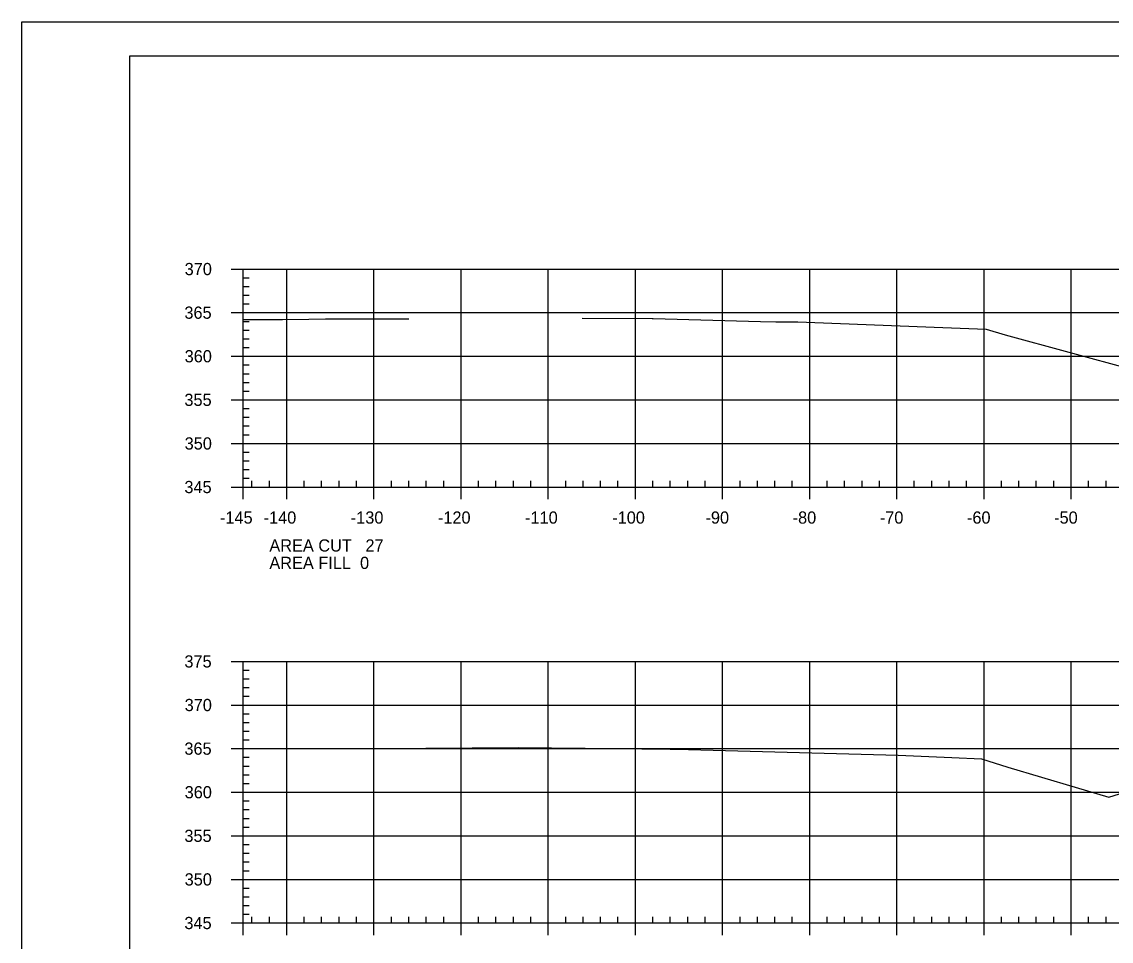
# Model space of a CAD drawing. Extents: x 1359801 to 1362404, y 372415 to 374228.
# Drawn here: x 1361033.3 to 1361158.3, y 373055.8 to 373161.3 of the extents above; entities that cross this region are included whole.
import ezdxf

# ---------------------------------------------------------------- set-up
doc = ezdxf.new("R2010")
doc.units = 0
for name, color, linetype in [('S_DRG_PT_SYM', 7, 'Continuous'), ('S_MAILBOX', 7, 'Continuous'), ('S_PRIMARY_CTL', 7, 'Continuous'), ('S_SHOULDER', 7, 'Continuous'), ('S_UTL_PT_SYM', 7, 'Continuous'), ('S_WATER_UTILITIES', 7, 'Continuous')]:
    doc.layers.add(name, color=color, linetype=linetype)

msp = doc.modelspace()

# ---------------------------------------------------------------- linework, layer by layer
at = {"layer": 'S_DRG_PT_SYM'}
for points in [[(1361058.71, 373127.15), (1361061, 373127.14), (1361062.23, 373127.15), (1361063.23, 373127.15), (1361066.25, 373127.19), (1361068.15, 373127.21), (1361073.04, 373127.21), (1361077.72, 373127.21)], [(1361097.61, 373127.28), (1361105.63, 373127.25), (1361105.64, 373127.25), (1361105.65, 373127.25), (1361105.74, 373127.25), (1361118.08, 373126.91), (1361119.84, 373126.87), (1361122.34, 373126.86), (1361139, 373126.2), (1361143.95, 373126.01), (1361146.14, 373125.39), (1361160.74, 373121.41)], [(1361058.71, 373077.94), (1361079.67, 373077.96), (1361090.27, 373078.06), (1361097.94, 373077.98), (1361107.7, 373077.87), (1361108.39, 373077.85), (1361133.86, 373077.15), (1361140.03, 373076.89), (1361143.4, 373076.74), (1361146.44, 373075.81), (1361158.04, 373072.36), (1361160.58, 373073.17)]]:
    msp.add_lwpolyline(points, dxfattribs=at)
at = {"layer": 'S_MAILBOX'}
for p, q in [((1361058.71, 373132.92), (1361348.71, 373132.92)), ((1361058.71, 373107.92), (1361058.71, 373132.92)), ((1361058.71, 373132.92), (1361348.71, 373132.92)), ((1361058.71, 373107.92), (1361058.71, 373132.92)), ((1361063.71, 373107.92), (1361063.71, 373132.92)), ((1361063.71, 373107.92), (1361063.71, 373132.92)), ((1361073.71, 373107.92), (1361073.71, 373132.92)), ((1361073.71, 373107.92), (1361073.71, 373132.92)), ((1361083.71, 373107.92), (1361083.71, 373132.92)), ((1361083.71, 373107.92), (1361083.71, 373132.92)), ((1361093.71, 373107.92), (1361093.71, 373132.92)), ((1361093.71, 373107.92), (1361093.71, 373132.92)), ((1361103.71, 373107.92), (1361103.71, 373132.92)), ((1361103.71, 373107.92), (1361103.71, 373132.92)), ((1361113.71, 373107.92), (1361113.71, 373132.92)), ((1361113.71, 373107.92), (1361113.71, 373132.92)), ((1361123.71, 373107.92), (1361123.71, 373132.92)), ((1361123.71, 373107.92), (1361123.71, 373132.92)), ((1361133.71, 373107.92), (1361133.71, 373132.92)), ((1361133.71, 373107.92), (1361133.71, 373132.92)), ((1361143.71, 373107.92), (1361143.71, 373132.92)), ((1361143.71, 373107.92), (1361143.71, 373132.92)), ((1361153.71, 373107.92), (1361153.71, 373132.92)), ((1361153.71, 373107.92), (1361153.71, 373132.92)), ((1361058.71, 373127.92), (1361348.71, 373127.92)), ((1361058.71, 373127.92), (1361348.71, 373127.92)), ((1361058.71, 373122.92), (1361348.71, 373122.92)), ((1361058.71, 373122.92), (1361348.71, 373122.92)), ((1361058.71, 373117.92), (1361348.71, 373117.92)), ((1361058.71, 373117.92), (1361348.71, 373117.92)), ((1361058.71, 373112.92), (1361348.71, 373112.92)), ((1361058.71, 373112.92), (1361348.71, 373112.92)), ((1361058.71, 373107.92), (1361348.71, 373107.92)), ((1361058.71, 373107.92), (1361348.71, 373107.92)), ((1361058.71, 373087.92), (1361348.71, 373087.92)), ((1361058.71, 373057.92), (1361058.71, 373087.92)), ((1361063.71, 373057.92), (1361063.71, 373087.92)), ((1361073.71, 373057.92), (1361073.71, 373087.92)), ((1361083.71, 373057.92), (1361083.71, 373087.92)), ((1361093.71, 373057.92), (1361093.71, 373087.92)), ((1361103.71, 373057.92), (1361103.71, 373087.92)), ((1361113.71, 373057.92), (1361113.71, 373087.92)), ((1361123.71, 373057.92), (1361123.71, 373087.92)), ((1361133.71, 373057.92), (1361133.71, 373087.92)), ((1361143.71, 373057.92), (1361143.71, 373087.92)), ((1361153.71, 373057.92), (1361153.71, 373087.92)), ((1361058.71, 373082.92), (1361348.71, 373082.92)), ((1361058.71, 373077.92), (1361348.71, 373077.92)), ((1361058.71, 373072.92), (1361348.71, 373072.92)), ((1361058.71, 373067.92), (1361348.71, 373067.92)), ((1361058.71, 373062.92), (1361348.71, 373062.92)), ((1361058.71, 373057.92), (1361348.71, 373057.92))]:
    msp.add_line(p, q, dxfattribs=at)
at = {"layer": 'S_SHOULDER'}
msp.add_line((1361033.31, 373161.28), (1361366.64, 373161.28), dxfattribs=at)
for points in [[(1361033.3, 373161.28), (1361366.64, 373161.28), (1361366.64, 372947.94), (1361033.3, 372947.94)], [(1361279.63, 373157.38), (1361279.63, 373147.5), (1361315.36, 373147.5), (1361315.36, 373144.58), (1361338.56, 373144.58), (1361338.56, 373120.25), (1361361.89, 373120.25), (1361361.89, 372951.92), (1361045.71, 372951.92), (1361045.71, 373157.38)]]:
    msp.add_lwpolyline(points, close=True, dxfattribs=at)
at = {"layer": 'S_UTL_PT_SYM'}
for p, q in [((1361045.71, 373157.38), (1361361.89, 373157.38)), ((1361045.71, 372951.92), (1361045.71, 373157.38))]:
    msp.add_line(p, q, dxfattribs=at)
at = {"layer": 'S_WATER_UTILITIES'}
for p, q in [((1361057.31, 373132.92), (1361058.71, 373132.92)), ((1361058.71, 373107.92), (1361058.71, 373132.92)), ((1361058.71, 373131.92), (1361059.41, 373131.92)), ((1361058.71, 373130.92), (1361059.41, 373130.92)), ((1361058.71, 373129.92), (1361059.41, 373129.92)), ((1361058.71, 373128.92), (1361059.41, 373128.92)), ((1361057.31, 373127.92), (1361058.71, 373127.92)), ((1361058.71, 373126.92), (1361059.41, 373126.92)), ((1361058.71, 373125.92), (1361059.41, 373125.92)), ((1361058.71, 373124.92), (1361059.41, 373124.92)), ((1361058.71, 373123.92), (1361059.41, 373123.92)), ((1361057.31, 373122.92), (1361058.71, 373122.92)), ((1361058.71, 373121.92), (1361059.41, 373121.92)), ((1361058.71, 373120.92), (1361059.41, 373120.92)), ((1361058.71, 373119.92), (1361059.41, 373119.92)), ((1361058.71, 373118.92), (1361059.41, 373118.92)), ((1361057.31, 373117.92), (1361058.71, 373117.92)), ((1361058.71, 373116.92), (1361059.41, 373116.92)), ((1361058.71, 373115.92), (1361059.41, 373115.92)), ((1361058.71, 373114.92), (1361059.41, 373114.92)), ((1361058.71, 373113.92), (1361059.41, 373113.92)), ((1361057.31, 373112.92), (1361058.71, 373112.92)), ((1361058.71, 373111.92), (1361059.41, 373111.92)), ((1361058.71, 373110.92), (1361059.41, 373110.92)), ((1361058.71, 373109.92), (1361059.41, 373109.92)), ((1361058.71, 373108.92), (1361059.41, 373108.92)), ((1361058.71, 373107.92), (1361058.71, 373108.62)), ((1361059.71, 373107.92), (1361059.71, 373108.62)), ((1361061.71, 373107.92), (1361061.71, 373108.62)), ((1361065.71, 373107.92), (1361065.71, 373108.62)), ((1361067.71, 373107.92), (1361067.71, 373108.62)), ((1361069.71, 373107.92), (1361069.71, 373108.62)), ((1361071.71, 373107.92), (1361071.71, 373108.62)), ((1361075.71, 373107.92), (1361075.71, 373108.62)), ((1361077.71, 373107.92), (1361077.71, 373108.62)), ((1361079.71, 373107.92), (1361079.71, 373108.62)), ((1361081.71, 373107.92), (1361081.71, 373108.62)), ((1361085.71, 373107.92), (1361085.71, 373108.62)), ((1361087.71, 373107.92), (1361087.71, 373108.62)), ((1361089.71, 373107.92), (1361089.71, 373108.62)), ((1361091.71, 373107.92), (1361091.71, 373108.62)), ((1361095.71, 373107.92), (1361095.71, 373108.62)), ((1361097.71, 373107.92), (1361097.71, 373108.62)), ((1361099.71, 373107.92), (1361099.71, 373108.62)), ((1361101.71, 373107.92), (1361101.71, 373108.62)), ((1361105.71, 373107.92), (1361105.71, 373108.62)), ((1361107.71, 373107.92), (1361107.71, 373108.62)), ((1361109.71, 373107.92), (1361109.71, 373108.62)), ((1361111.71, 373107.92), (1361111.71, 373108.62)), ((1361115.71, 373107.92), (1361115.71, 373108.62)), ((1361117.71, 373107.92), (1361117.71, 373108.62)), ((1361119.71, 373107.92), (1361119.71, 373108.62)), ((1361121.71, 373107.92), (1361121.71, 373108.62)), ((1361125.71, 373107.92), (1361125.71, 373108.62)), ((1361127.71, 373107.92), (1361127.71, 373108.62)), ((1361129.71, 373107.92), (1361129.71, 373108.62)), ((1361131.71, 373107.92), (1361131.71, 373108.62)), ((1361135.71, 373107.92), (1361135.71, 373108.62)), ((1361137.71, 373107.92), (1361137.71, 373108.62)), ((1361139.71, 373107.92), (1361139.71, 373108.62)), ((1361141.71, 373107.92), (1361141.71, 373108.62)), ((1361145.71, 373107.92), (1361145.71, 373108.62)), ((1361147.71, 373107.92), (1361147.71, 373108.62)), ((1361149.71, 373107.92), (1361149.71, 373108.62)), ((1361151.71, 373107.92), (1361151.71, 373108.62)), ((1361155.71, 373107.92), (1361155.71, 373108.62)), ((1361157.71, 373107.92), (1361157.71, 373108.62)), ((1361057.31, 373107.92), (1361058.71, 373107.92)), ((1361058.71, 373107.92), (1361348.71, 373107.92)), ((1361058.71, 373106.52), (1361058.71, 373107.92)), ((1361063.71, 373106.52), (1361063.71, 373107.92)), ((1361073.71, 373106.52), (1361073.71, 373107.92)), ((1361083.71, 373106.52), (1361083.71, 373107.92)), ((1361093.71, 373106.52), (1361093.71, 373107.92)), ((1361103.71, 373106.52), (1361103.71, 373107.92)), ((1361113.71, 373106.52), (1361113.71, 373107.92)), ((1361123.71, 373106.52), (1361123.71, 373107.92)), ((1361133.71, 373106.52), (1361133.71, 373107.92)), ((1361143.71, 373106.52), (1361143.71, 373107.92)), ((1361153.71, 373106.52), (1361153.71, 373107.92)), ((1361057.31, 373087.92), (1361058.71, 373087.92)), ((1361058.71, 373057.92), (1361058.71, 373087.92)), ((1361058.71, 373086.92), (1361059.41, 373086.92)), ((1361058.71, 373085.92), (1361059.41, 373085.92)), ((1361058.71, 373084.92), (1361059.41, 373084.92)), ((1361058.71, 373083.92), (1361059.41, 373083.92)), ((1361057.31, 373082.92), (1361058.71, 373082.92)), ((1361058.71, 373081.92), (1361059.41, 373081.92)), ((1361058.71, 373080.92), (1361059.41, 373080.92)), ((1361058.71, 373079.92), (1361059.41, 373079.92)), ((1361058.71, 373078.92), (1361059.41, 373078.92)), ((1361057.31, 373077.92), (1361058.71, 373077.92)), ((1361058.71, 373076.92), (1361059.41, 373076.92)), ((1361058.71, 373075.92), (1361059.41, 373075.92)), ((1361058.71, 373074.92), (1361059.41, 373074.92)), ((1361058.71, 373073.92), (1361059.41, 373073.92)), ((1361057.31, 373072.92), (1361058.71, 373072.92)), ((1361058.71, 373071.92), (1361059.41, 373071.92)), ((1361058.71, 373070.92), (1361059.41, 373070.92)), ((1361058.71, 373069.92), (1361059.41, 373069.92)), ((1361058.71, 373068.92), (1361059.41, 373068.92)), ((1361057.31, 373067.92), (1361058.71, 373067.92)), ((1361058.71, 373066.92), (1361059.41, 373066.92)), ((1361058.71, 373065.92), (1361059.41, 373065.92)), ((1361058.71, 373064.92), (1361059.41, 373064.92)), ((1361058.71, 373063.92), (1361059.41, 373063.92)), ((1361057.31, 373062.92), (1361058.71, 373062.92)), ((1361058.71, 373061.92), (1361059.41, 373061.92)), ((1361058.71, 373060.92), (1361059.41, 373060.92)), ((1361058.71, 373059.92), (1361059.41, 373059.92)), ((1361058.71, 373058.92), (1361059.41, 373058.92)), ((1361058.71, 373057.92), (1361058.71, 373058.62)), ((1361059.71, 373057.92), (1361059.71, 373058.62)), ((1361061.71, 373057.92), (1361061.71, 373058.62)), ((1361065.71, 373057.92), (1361065.71, 373058.62)), ((1361067.71, 373057.92), (1361067.71, 373058.62)), ((1361069.71, 373057.92), (1361069.71, 373058.62)), ((1361071.71, 373057.92), (1361071.71, 373058.62)), ((1361075.71, 373057.92), (1361075.71, 373058.62)), ((1361077.71, 373057.92), (1361077.71, 373058.62)), ((1361079.71, 373057.92), (1361079.71, 373058.62)), ((1361081.71, 373057.92), (1361081.71, 373058.62)), ((1361085.71, 373057.92), (1361085.71, 373058.62)), ((1361087.71, 373057.92), (1361087.71, 373058.62)), ((1361089.71, 373057.92), (1361089.71, 373058.62)), ((1361091.71, 373057.92), (1361091.71, 373058.62)), ((1361095.71, 373057.92), (1361095.71, 373058.62)), ((1361097.71, 373057.92), (1361097.71, 373058.62)), ((1361099.71, 373057.92), (1361099.71, 373058.62)), ((1361101.71, 373057.92), (1361101.71, 373058.62)), ((1361105.71, 373057.92), (1361105.71, 373058.62)), ((1361107.71, 373057.92), (1361107.71, 373058.62)), ((1361109.71, 373057.92), (1361109.71, 373058.62)), ((1361111.71, 373057.92), (1361111.71, 373058.62)), ((1361115.71, 373057.92), (1361115.71, 373058.62)), ((1361117.71, 373057.92), (1361117.71, 373058.62)), ((1361119.71, 373057.92), (1361119.71, 373058.62)), ((1361121.71, 373057.92), (1361121.71, 373058.62)), ((1361125.71, 373057.92), (1361125.71, 373058.62)), ((1361127.71, 373057.92), (1361127.71, 373058.62)), ((1361129.71, 373057.92), (1361129.71, 373058.62)), ((1361131.71, 373057.92), (1361131.71, 373058.62)), ((1361135.71, 373057.92), (1361135.71, 373058.62)), ((1361137.71, 373057.92), (1361137.71, 373058.62)), ((1361139.71, 373057.92), (1361139.71, 373058.62)), ((1361141.71, 373057.92), (1361141.71, 373058.62)), ((1361145.71, 373057.92), (1361145.71, 373058.62)), ((1361147.71, 373057.92), (1361147.71, 373058.62)), ((1361149.71, 373057.92), (1361149.71, 373058.62)), ((1361151.71, 373057.92), (1361151.71, 373058.62)), ((1361155.71, 373057.92), (1361155.71, 373058.62)), ((1361157.71, 373057.92), (1361157.71, 373058.62)), ((1361057.31, 373057.92), (1361058.71, 373057.92)), ((1361058.71, 373057.92), (1361348.71, 373057.92)), ((1361058.71, 373056.52), (1361058.71, 373057.92)), ((1361063.71, 373056.52), (1361063.71, 373057.92)), ((1361073.71, 373056.52), (1361073.71, 373057.92)), ((1361083.71, 373056.52), (1361083.71, 373057.92)), ((1361093.71, 373056.52), (1361093.71, 373057.92)), ((1361103.71, 373056.52), (1361103.71, 373057.92)), ((1361113.71, 373056.52), (1361113.71, 373057.92)), ((1361123.71, 373056.52), (1361123.71, 373057.92)), ((1361133.71, 373056.52), (1361133.71, 373057.92)), ((1361143.71, 373056.52), (1361143.71, 373057.92)), ((1361153.71, 373056.52), (1361153.71, 373057.92))]:
    msp.add_line(p, q, dxfattribs=at)

# ---------------------------------------------------------------- texts
at = {"layer": 'S_PRIMARY_CTL'}
for s, p in [('370', (1361051.99, 373132.22)), ('365', (1361051.96, 373127.22)), ('360', (1361051.99, 373122.22)), ('355', (1361051.96, 373117.22)), ('350', (1361051.99, 373112.22)), ('345', (1361051.96, 373107.22)), ('-145', (1361056.04, 373103.72)), ('-140', (1361061.05, 373103.72)), ('-130', (1361071.05, 373103.72)), ('-120', (1361081.05, 373103.72)), ('-110', (1361091.05, 373103.72)), ('-100', (1361101.05, 373103.72)), ('-90', (1361111.75, 373103.72)), ('-80', (1361121.75, 373103.72)), ('-70', (1361131.75, 373103.72)), ('-60', (1361141.75, 373103.72)), ('-50', (1361151.75, 373103.72)), ('AREA CUT   27', (1361061.71, 373100.52)), ('AREA FILL  0', (1361061.71, 373098.52)), ('375', (1361051.96, 373087.22)), ('370', (1361051.99, 373082.22)), ('365', (1361051.96, 373077.22)), ('360', (1361051.99, 373072.22)), ('355', (1361051.96, 373067.22)), ('350', (1361051.99, 373062.22)), ('345', (1361051.96, 373057.22))]:
    msp.add_text(s, height=1.4, dxfattribs=at).set_placement(p)

doc.saveas('drawing.dxf')
